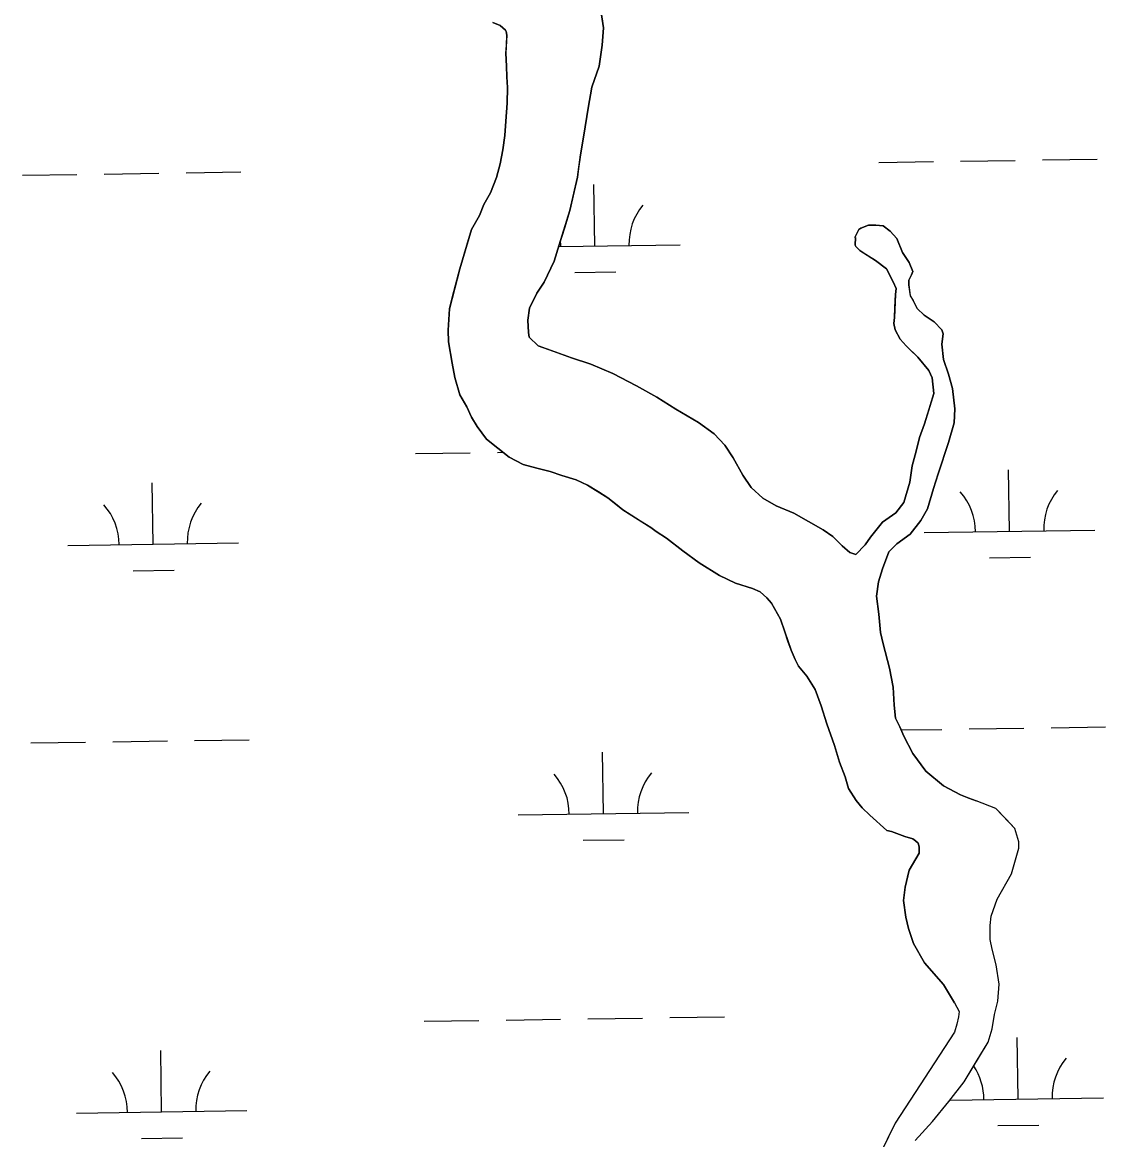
# Model space of a CAD drawing. Extents: x 3807117 to 3845308, y 337856 to 363736.
# Drawn here: x 3830169 to 3830804, y 358932 to 359587 of the extents above; entities that cross this region are included whole.
import ezdxf

# ---------------------------------------------------------------- set-up
doc = ezdxf.new("R2010")
doc.units = 0
doc.layers.add('V-TOPO-SHOR', color=7, linetype='Continuous')
doc.layers.add('V-WETL-SWMP', color=7, linetype='Continuous')

msp = doc.modelspace()

# ---------------------------------------------------------------- linework, layer by layer
at = {"layer": 'V-TOPO-SHOR'}
for points in [[(3830506.03, 359609.93), (3830509.89, 359583.86), (3830509.21, 359573.56), (3830507.37, 359561.27), (3830503.16, 359548.95), (3830500.92, 359536.66), (3830498.33, 359520.8), (3830496.48, 359509.3), (3830495.39, 359501.38), (3830494.65, 359496.22), (3830492.77, 359487.89), (3830490.12, 359476.78), (3830487.07, 359466.46), (3830484.02, 359456.53), (3830480.96, 359446.99)], [(3830675.95, 359113.52), (3830665.97, 359122.49), (3830661.58, 359126.79), (3830657.98, 359131.1), (3830653.55, 359138.16), (3830651.5, 359144.85), (3830648.24, 359153.5), (3830645.36, 359163.35), (3830640.87, 359175.94), (3830637.59, 359186.57), (3830633.93, 359196.01), (3830629.1, 359203.86), (3830624.29, 359209.73), (3830622.27, 359213.66), (3830619.84, 359219.16), (3830618.21, 359223.89), (3830616.16, 359229.79), (3830613.71, 359237.27), (3830608.46, 359246.69), (3830605.66, 359249.82), (3830601.67, 359253.33), (3830597.31, 359255.26), (3830587.39, 359258.3), (3830577.86, 359262.94), (3830565.92, 359270.31), (3830556.36, 359277.31), (3830546.8, 359284.71), (3830540.83, 359288.59), (3830537.64, 359290.93), (3830531.67, 359294.81), (3830526.1, 359298.3), (3830521.32, 359301.41), (3830516.94, 359304.92), (3830512.55, 359308.42), (3830506.98, 359311.92), (3830500.61, 359315.79), (3830493.86, 359318.88), (3830485.54, 359321.55), (3830478.79, 359323.84), (3830470.87, 359325.73), (3830462.94, 359328.01), (3830454.6, 359332.26), (3830441.44, 359342.78), (3830435.83, 359350.22), (3830432.6, 359355.72), (3830429.77, 359361.61), (3830425.74, 359368.68), (3830422.86, 359378.92), (3830421.18, 359387.2), (3830419.06, 359399.82), (3830418.99, 359406.53), (3830419.64, 359419.18), (3830421.53, 359426.31), (3830425.69, 359442.56), (3830429.88, 359456.43), (3830432.54, 359465.55), (3830437.19, 359473.9), (3830439.88, 359480.25), (3830443.76, 359487.01), (3830447.21, 359496.14), (3830449.49, 359504.07), (3830450.98, 359512.38), (3830452.07, 359520.69), (3830452.76, 359529), (3830453.44, 359539.67), (3830453.73, 359548.76), (3830453.26, 359555.08), (3830453.19, 359561.4), (3830452.71, 359568.9), (3830453.05, 359573.64), (3830453.38, 359579.57), (3830452.96, 359581.54), (3830452.56, 359582.33), (3830449.37, 359585.06), (3830445, 359586.98)], [(3830480.96, 359446.99), (3830475.17, 359434.66), (3830470.89, 359428.28), (3830466.63, 359419.53), (3830465.52, 359412.39), (3830466, 359405.27), (3830466.43, 359402.5), (3830471.63, 359397.42), (3830480.37, 359394.35), (3830491.1, 359390.51), (3830502.62, 359386.69), (3830515.35, 359381.29), (3830529.28, 359373.93), (3830541.23, 359367.34), (3830552.39, 359360.34), (3830565.54, 359352.58), (3830574.71, 359345.95), (3830581.12, 359339.3), (3830585.95, 359331.83), (3830591.61, 359321.6), (3830596.44, 359314.53), (3830603.24, 359308.28), (3830611.21, 359303.62), (3830621.54, 359299.38), (3830638.67, 359289.68), (3830644.26, 359285.79), (3830649.86, 359280.31), (3830654.26, 359276.41), (3830657.83, 359275.26), (3830663.31, 359280.86), (3830666.43, 359285.25), (3830673.45, 359294.04), (3830681.3, 359299.67), (3830685.98, 359305.65), (3830689.41, 359317.57), (3830690.88, 359327.08), (3830693.16, 359335.81), (3830695.05, 359343.75), (3830698.12, 359351.7), (3830700.79, 359360.44), (3830703.46, 359369.57), (3830702.57, 359378.66), (3830700.54, 359382.99), (3830694.12, 359390.84), (3830689.72, 359395.14), (3830687.31, 359397.48), (3830683.71, 359401.4), (3830680.88, 359406.91), (3830680.04, 359410.46), (3830680.4, 359414.03), (3830680.73, 359419.97), (3830681.04, 359427.49), (3830681.4, 359431.06), (3830679.77, 359435), (3830675.73, 359442.47), (3830669.34, 359447.54), (3830663.75, 359451.04), (3830660.17, 359453.38), (3830657.77, 359455.72), (3830657.36, 359456.51), (3830657.71, 359460.87), (3830657.31, 359460.86), (3830659.63, 359465.64), (3830660.81, 359466.44), (3830665.15, 359468.08), (3830669.5, 359468.12), (3830673.86, 359467.78), (3830677.85, 359464.66), (3830681.86, 359460.35), (3830685.12, 359452.08), (3830689.14, 359446.18), (3830691.18, 359441.06), (3830690.41, 359439.08), (3830688.86, 359435.89), (3830688.89, 359433.12), (3830689.75, 359426.8), (3830691.37, 359424.05), (3830693.8, 359419.33), (3830697.8, 359415.41), (3830703.78, 359411.52), (3830708.19, 359406.82), (3830709, 359404.46), (3830708.28, 359398.52), (3830709.17, 359389.42), (3830712.04, 359380.75), (3830714.51, 359372.47), (3830715.83, 359360.61), (3830715.53, 359352.29), (3830712.1, 359340.78), (3830705.98, 359322.5), (3830703.3, 359313.77), (3830699.88, 359301.85), (3830696, 359295.08), (3830689.75, 359287.1), (3830681.9, 359281.47), (3830677.21, 359276.67), (3830673.36, 359266.73), (3830671.07, 359259.18), (3830669.98, 359250.86), (3830671.29, 359240.19), (3830672.2, 359229.51)], [(3830672.2, 359229.51), (3830673.86, 359222.8), (3830677.58, 359208.6), (3830679.69, 359197.54), (3830680.2, 359186.86), (3830681.08, 359179.35), (3830683.51, 359174.23), (3830685.95, 359168.72), (3830691.21, 359158.49), (3830698.85, 359148.29), (3830709.23, 359139.7), (3830719.19, 359134.27), (3830723.96, 359132.35), (3830728.33, 359130.81)], [(3830692.52, 358931.82), (3830702.66, 358942.96), (3830712.26, 358954.6), (3830721.35, 358966.24), (3830728.36, 358977.83), (3830735.37, 358989.41), (3830737.79, 358997.26), (3830739.16, 359005.6), (3830741.06, 359013.44), (3830741.87, 359023.43), (3830740.06, 359034.82), (3830737.77, 359043.91), (3830736.61, 359049.6), (3830736.63, 359057.71), (3830737.13, 359063.33), (3830740.54, 359073.28), (3830749.04, 359088.01), (3830753.37, 359103.18), (3830753.29, 359106.81), (3830751.03, 359114.7), (3830745.71, 359120.3), (3830739.86, 359126.4), (3830728.33, 359130.81)], [(3830715.71, 359012.44), (3830709.23, 359023.2), (3830698.04, 359035.93), (3830691.54, 359047.22), (3830688.75, 359055.98), (3830687.04, 359062.7), (3830685.77, 359072.54), (3830686.64, 359080.35), (3830688.07, 359086.1), (3830689.01, 359090.28), (3830695.02, 359100.28), (3830694.94, 359103.92), (3830694.37, 359105.98), (3830692.78, 359107.51), (3830691.2, 359108.51), (3830686.49, 359109.96), (3830678.63, 359112.9), (3830675.95, 359113.52)], [(3830715.71, 359012.44), (3830718.41, 359007.33), (3830717.96, 359004.2), (3830717.01, 359000.02), (3830715.56, 358995.3), (3830680.88, 358941.98), (3830666.95, 358913.58)]]:
    msp.add_lwpolyline(points, dxfattribs=at)
at = {"layer": 'V-WETL-SWMP'}
for p, q in [((3830509.89, 359583.86), (3830506.03, 359609.93)), ((3830445, 359586.98), (3830449.37, 359585.06)), ((3830449.37, 359585.06), (3830452.56, 359582.33)), ((3830509.21, 359573.56), (3830509.89, 359583.86)), ((3830452.56, 359582.33), (3830452.96, 359581.54)), ((3830453.38, 359579.57), (3830452.71, 359568.9)), ((3830452.96, 359581.54), (3830453.38, 359579.57)), ((3830507.37, 359561.27), (3830509.21, 359573.56)), ((3830452.71, 359568.9), (3830453.19, 359561.4)), ((3830453.19, 359561.4), (3830453.26, 359555.08)), ((3830503.16, 359548.95), (3830507.37, 359561.27)), ((3830453.26, 359555.08), (3830453.73, 359548.76)), ((3830453.73, 359548.76), (3830453.44, 359539.67)), ((3830500.92, 359536.66), (3830503.16, 359548.95)), ((3830453.44, 359539.67), (3830452.77, 359528.99)), ((3830498.33, 359520.8), (3830500.92, 359536.66)), ((3830452.77, 359528.99), (3830452.07, 359520.69)), ((3830452.07, 359520.69), (3830450.98, 359512.38)), ((3830496.48, 359509.3), (3830498.33, 359520.8)), ((3830450.98, 359512.38), (3830449.49, 359504.07)), ((3830494.65, 359496.22), (3830496.48, 359509.3)), ((3830671.24, 359504.9), (3830703.24, 359505.38)), ((3830719.23, 359505.62), (3830751.23, 359506.1)), ((3830767.23, 359506.34), (3830799.23, 359506.82)), ((3830169.39, 359497.38), (3830201.39, 359497.86)), ((3830217.38, 359498.1), (3830249.38, 359498.58)), ((3830265.38, 359498.82), (3830297.37, 359499.3)), ((3830449.49, 359504.07), (3830447.21, 359496.14)), ((3830447.21, 359496.14), (3830443.76, 359487.01)), ((3830490.12, 359476.78), (3830494.65, 359496.22)), ((3830504.89, 359455.97), (3830504.35, 359491.97)), ((3830443.76, 359487.01), (3830439.88, 359480.25)), ((3830439.88, 359480.25), (3830437.19, 359473.9)), ((3830437.19, 359473.9), (3830432.54, 359465.55)), ((3830484.02, 359456.53), (3830490.12, 359476.78)), ((3830432.54, 359465.55), (3830425.69, 359442.56)), ((3830659.63, 359465.64), (3830657.31, 359460.86)), ((3830660.81, 359466.44), (3830659.63, 359465.64)), ((3830665.15, 359468.08), (3830660.81, 359466.44)), ((3830669.5, 359468.12), (3830665.15, 359468.08)), ((3830673.86, 359467.78), (3830669.5, 359468.12)), ((3830677.85, 359464.66), (3830673.86, 359467.78)), ((3830657.31, 359460.86), (3830657.71, 359460.87)), ((3830657.71, 359460.87), (3830657.36, 359456.51)), ((3830681.86, 359460.35), (3830677.85, 359464.66)), ((3830685.12, 359452.08), (3830681.86, 359460.35)), ((3830480.96, 359446.99), (3830484.02, 359456.53)), ((3830483.74, 359455.66), (3830554.88, 359456.72)), ((3830657.36, 359456.51), (3830657.77, 359455.72)), ((3830657.77, 359455.72), (3830660.17, 359453.38)), ((3830660.17, 359453.38), (3830669.34, 359447.54)), ((3830689.14, 359446.18), (3830685.12, 359452.08)), ((3830475.17, 359434.66), (3830480.96, 359446.99)), ((3830669.34, 359447.54), (3830675.73, 359442.47)), ((3830691.18, 359441.06), (3830689.14, 359446.18)), ((3830425.69, 359442.56), (3830419.64, 359419.18)), ((3830493.12, 359440.37), (3830517.12, 359440.72)), ((3830675.73, 359442.47), (3830679.77, 359435)), ((3830688.86, 359435.89), (3830690.41, 359439.08)), ((3830690.41, 359439.08), (3830691.18, 359441.06)), ((3830470.88, 359428.28), (3830475.17, 359434.66)), ((3830679.77, 359435), (3830681.4, 359431.06)), ((3830688.89, 359433.12), (3830688.86, 359435.89)), ((3830689.76, 359426.8), (3830688.89, 359433.12)), ((3830466.63, 359419.52), (3830470.88, 359428.28)), ((3830681.04, 359427.49), (3830680.4, 359414.03)), ((3830681.4, 359431.06), (3830681.04, 359427.49)), ((3830691.37, 359424.05), (3830689.76, 359426.8)), ((3830419.64, 359419.18), (3830418.99, 359406.53)), ((3830465.52, 359412.39), (3830466.63, 359419.52)), ((3830693.8, 359419.33), (3830691.37, 359424.05)), ((3830697.8, 359415.41), (3830693.8, 359419.33)), ((3830680.4, 359414.03), (3830680.05, 359410.46)), ((3830703.78, 359411.52), (3830697.8, 359415.41)), ((3830418.99, 359406.53), (3830419.07, 359399.81)), ((3830466, 359405.27), (3830465.52, 359412.39)), ((3830680.05, 359410.46), (3830680.88, 359406.91)), ((3830680.88, 359406.91), (3830683.71, 359401.4)), ((3830708.19, 359406.82), (3830703.78, 359411.52)), ((3830709, 359404.46), (3830708.19, 359406.82)), ((3830419.07, 359399.81), (3830421.18, 359387.2)), ((3830466.43, 359402.5), (3830466, 359405.27)), ((3830471.63, 359397.42), (3830466.43, 359402.5)), ((3830683.71, 359401.4), (3830687.32, 359397.49)), ((3830708.28, 359398.51), (3830709, 359404.46)), ((3830491.1, 359390.51), (3830471.63, 359397.42)), ((3830687.32, 359397.49), (3830694.12, 359390.83)), ((3830709.17, 359389.42), (3830708.28, 359398.51)), ((3830421.18, 359387.2), (3830422.86, 359378.92)), ((3830502.62, 359386.69), (3830491.1, 359390.51)), ((3830515.35, 359381.29), (3830502.62, 359386.69)), ((3830694.12, 359390.83), (3830700.54, 359382.99)), ((3830712.04, 359380.75), (3830709.17, 359389.42)), ((3830529.28, 359373.93), (3830515.35, 359381.29)), ((3830700.54, 359382.99), (3830702.57, 359378.66)), ((3830714.51, 359372.47), (3830712.04, 359380.75)), ((3830422.86, 359378.92), (3830425.74, 359368.68)), ((3830541.23, 359367.34), (3830529.28, 359373.93)), ((3830702.57, 359378.66), (3830703.46, 359369.57)), ((3830425.74, 359368.68), (3830429.77, 359361.61)), ((3830552.39, 359360.34), (3830541.23, 359367.34)), ((3830703.46, 359369.57), (3830698.13, 359351.7)), ((3830715.83, 359360.61), (3830714.51, 359372.47)), ((3830429.77, 359361.61), (3830432.6, 359355.72)), ((3830565.54, 359352.57), (3830552.39, 359360.34)), ((3830715.53, 359352.29), (3830715.83, 359360.61)), ((3830432.6, 359355.72), (3830435.83, 359350.22)), ((3830435.83, 359350.22), (3830441.44, 359342.78)), ((3830574.71, 359345.95), (3830565.54, 359352.57)), ((3830698.13, 359351.7), (3830695.05, 359343.75)), ((3830712.1, 359340.78), (3830715.53, 359352.29)), ((3830441.44, 359342.78), (3830454.6, 359332.26)), ((3830581.12, 359339.29), (3830574.71, 359345.95)), ((3830695.05, 359343.75), (3830693.16, 359335.81)), ((3830705.97, 359322.5), (3830712.1, 359340.78)), ((3830399.86, 359334.32), (3830431.85, 359334.8)), ((3830447.85, 359335.04), (3830451.07, 359335.08)), ((3830585.95, 359331.83), (3830581.12, 359339.29)), ((3830693.16, 359335.81), (3830690.88, 359327.08)), ((3830454.6, 359332.26), (3830462.94, 359328.01)), ((3830462.94, 359328.01), (3830470.87, 359325.73)), ((3830591.61, 359321.6), (3830585.95, 359331.83)), ((3830470.87, 359325.73), (3830478.79, 359323.84)), ((3830478.79, 359323.84), (3830485.54, 359321.55)), ((3830485.54, 359321.55), (3830493.86, 359318.88)), ((3830596.44, 359314.53), (3830591.61, 359321.6)), ((3830690.88, 359327.08), (3830689.41, 359317.57)), ((3830703.3, 359313.77), (3830705.97, 359322.5)), ((3830747.89, 359288.78), (3830747.36, 359324.78)), ((3830246.04, 359281.26), (3830245.5, 359317.26)), ((3830493.86, 359318.88), (3830500.61, 359315.79)), ((3830500.61, 359315.79), (3830512.55, 359308.42)), ((3830603.24, 359308.28), (3830596.44, 359314.53)), ((3830689.41, 359317.57), (3830685.98, 359305.65)), ((3830512.55, 359308.42), (3830521.32, 359301.41)), ((3830611.21, 359303.62), (3830603.24, 359308.28)), ((3830699.88, 359301.85), (3830703.3, 359313.77)), ((3830521.32, 359301.41), (3830537.64, 359290.93)), ((3830621.54, 359299.38), (3830611.21, 359303.62)), ((3830685.98, 359305.65), (3830681.3, 359299.67)), ((3830696, 359295.08), (3830699.88, 359301.85)), ((3830638.67, 359289.68), (3830621.54, 359299.38)), ((3830681.3, 359299.67), (3830673.45, 359294.04)), ((3830689.75, 359287.1), (3830696, 359295.08)), ((3830537.64, 359290.93), (3830540.83, 359288.59)), ((3830540.83, 359288.59), (3830546.8, 359284.71)), ((3830644.26, 359285.79), (3830638.67, 359289.68)), ((3830673.45, 359294.04), (3830666.43, 359285.25)), ((3830697.9, 359288.03), (3830797.89, 359289.53)), ((3830196.05, 359280.52), (3830296.04, 359282.01)), ((3830546.8, 359284.71), (3830556.36, 359277.31)), ((3830649.86, 359280.31), (3830644.26, 359285.79)), ((3830666.43, 359285.25), (3830663.31, 359280.86)), ((3830681.9, 359281.47), (3830689.75, 359287.1)), ((3830556.36, 359277.31), (3830565.92, 359270.31)), ((3830654.26, 359276.41), (3830649.86, 359280.31)), ((3830657.83, 359275.26), (3830654.26, 359276.41)), ((3830663.31, 359280.86), (3830657.83, 359275.26)), ((3830673.36, 359266.73), (3830677.21, 359276.66)), ((3830677.21, 359276.66), (3830681.9, 359281.47)), ((3830565.92, 359270.31), (3830577.86, 359262.94)), ((3830736.13, 359273.17), (3830760.12, 359273.53)), ((3830234.28, 359265.66), (3830258.27, 359266.01)), ((3830577.86, 359262.94), (3830587.39, 359258.3)), ((3830671.07, 359259.18), (3830673.36, 359266.73)), ((3830587.39, 359258.3), (3830597.31, 359255.26)), ((3830669.98, 359250.86), (3830671.07, 359259.18)), ((3830597.31, 359255.26), (3830601.67, 359253.33)), ((3830601.67, 359253.33), (3830605.66, 359249.82)), ((3830605.66, 359249.82), (3830608.47, 359246.69)), ((3830671.29, 359240.19), (3830669.98, 359250.86)), ((3830608.47, 359246.69), (3830613.71, 359237.27)), ((3830613.71, 359237.27), (3830616.16, 359229.79)), ((3830672.2, 359229.51), (3830671.29, 359240.19)), ((3830616.16, 359229.79), (3830619.84, 359219.16)), ((3830673.86, 359222.8), (3830672.2, 359229.51)), ((3830677.58, 359208.6), (3830673.86, 359222.8)), ((3830619.84, 359219.16), (3830622.27, 359213.66)), ((3830622.27, 359213.66), (3830624.29, 359209.73)), ((3830624.29, 359209.73), (3830629.1, 359203.86)), ((3830629.1, 359203.86), (3830633.93, 359196.01)), ((3830679.69, 359197.54), (3830677.58, 359208.6)), ((3830680.2, 359186.86), (3830679.69, 359197.54)), ((3830633.93, 359196.01), (3830637.59, 359186.57)), ((3830637.59, 359186.57), (3830640.87, 359175.94)), ((3830681.08, 359179.35), (3830680.2, 359186.86)), ((3830683.51, 359174.23), (3830681.08, 359179.35)), ((3830640.87, 359175.94), (3830645.36, 359163.35)), ((3830685.95, 359168.72), (3830683.51, 359174.23)), ((3830684.33, 359172.39), (3830708.22, 359172.74)), ((3830724.22, 359172.98), (3830756.21, 359173.46)), ((3830772.21, 359173.7), (3830804.21, 359174.18)), ((3830174.37, 359164.75), (3830206.37, 359165.22)), ((3830222.37, 359165.46), (3830254.36, 359165.94)), ((3830270.36, 359166.18), (3830302.36, 359166.66)), ((3830691.21, 359158.49), (3830685.95, 359168.72)), ((3830509.87, 359123.34), (3830509.33, 359159.33)), ((3830645.36, 359163.35), (3830648.24, 359153.5)), ((3830698.85, 359148.29), (3830691.21, 359158.49)), ((3830648.24, 359153.5), (3830651.5, 359144.85)), ((3830651.5, 359144.85), (3830653.55, 359138.16)), ((3830709.23, 359139.7), (3830698.85, 359148.29)), ((3830653.55, 359138.16), (3830657.98, 359131.1)), ((3830719.19, 359134.27), (3830709.23, 359139.7)), ((3830657.98, 359131.1), (3830661.58, 359126.79)), ((3830723.96, 359132.35), (3830719.19, 359134.27)), ((3830728.33, 359130.81), (3830723.96, 359132.35)), ((3830661.58, 359126.79), (3830665.97, 359122.49)), ((3830739.86, 359126.4), (3830728.33, 359130.81)), ((3830751.03, 359114.7), (3830739.86, 359126.4)), ((3830459.88, 359122.59), (3830559.87, 359124.09)), ((3830665.97, 359122.49), (3830675.95, 359113.52)), ((3830675.95, 359113.52), (3830678.63, 359112.9)), ((3830678.63, 359112.9), (3830686.49, 359109.96)), ((3830753.29, 359106.81), (3830751.03, 359114.7)), ((3830498.11, 359107.73), (3830522.1, 359108.09)), ((3830686.49, 359109.96), (3830691.2, 359108.51)), ((3830691.2, 359108.51), (3830692.78, 359107.51)), ((3830692.78, 359107.51), (3830694.37, 359105.98)), ((3830694.37, 359105.98), (3830694.94, 359103.92)), ((3830753.37, 359103.18), (3830753.29, 359106.81)), ((3830695.02, 359100.28), (3830689.01, 359090.28)), ((3830694.94, 359103.92), (3830695.02, 359100.28)), ((3830749.04, 359088.01), (3830753.37, 359103.18)), ((3830689.01, 359090.28), (3830686.64, 359080.35)), ((3830740.54, 359073.28), (3830749.04, 359088.01)), ((3830686.64, 359080.35), (3830685.78, 359072.54)), ((3830685.78, 359072.54), (3830687.04, 359062.7)), ((3830737.13, 359063.33), (3830740.54, 359073.28)), ((3830687.04, 359062.7), (3830688.75, 359055.98)), ((3830736.63, 359057.71), (3830737.13, 359063.33)), ((3830688.75, 359055.98), (3830691.54, 359047.21)), ((3830736.61, 359049.6), (3830736.63, 359057.71)), ((3830691.54, 359047.21), (3830698.03, 359035.93)), ((3830737.77, 359043.91), (3830736.61, 359049.6)), ((3830740.06, 359034.82), (3830737.77, 359043.91)), ((3830698.03, 359035.93), (3830709.23, 359023.2)), ((3830741.87, 359023.43), (3830740.06, 359034.82)), ((3830709.23, 359023.2), (3830715.71, 359012.44)), ((3830741.06, 359013.44), (3830741.87, 359023.43)), ((3830739.16, 359005.6), (3830741.06, 359013.44)), ((3830715.71, 359012.44), (3830718.41, 359007.33)), ((3830718.41, 359007.33), (3830717.96, 359004.2)), ((3830404.84, 359001.68), (3830436.84, 359002.16)), ((3830452.84, 359002.4), (3830484.83, 359002.88)), ((3830500.83, 359003.12), (3830532.83, 359003.6)), ((3830548.82, 359003.84), (3830580.82, 359004.32)), ((3830717.96, 359004.2), (3830717.01, 359000.02)), ((3830737.79, 358997.26), (3830739.16, 359005.6)), ((3830715.56, 358995.3), (3830680.88, 358941.98)), ((3830717.01, 359000.02), (3830715.56, 358995.3)), ((3830735.37, 358989.41), (3830737.79, 358997.26)), ((3830721.35, 358966.24), (3830735.37, 358989.41)), ((3830752.88, 358956.15), (3830752.34, 358992.14)), ((3830251.03, 358948.63), (3830250.49, 358984.62)), ((3830712.26, 358954.6), (3830721.35, 358966.24)), ((3830702.65, 358942.96), (3830712.26, 358954.6)), ((3830713, 358955.55), (3830802.87, 358956.89)), ((3830201.03, 358947.88), (3830301.02, 358949.38)), ((3830680.88, 358941.98), (3830666.95, 358913.58)), ((3830692.52, 358931.82), (3830702.65, 358942.96)), ((3830741.11, 358940.54), (3830765.11, 358940.9)), ((3830239.26, 358933.02), (3830263.26, 358933.38))]:
    msp.add_line(p, q, dxfattribs=at)
for centre, start, end in [((3830560.12, 359457.28), 140.08653, 181.63019), ((3830449.65, 359455.62), 0.08653, 5.35819), ((3830692.65, 359288.43), 0.08653, 41.63019), ((3830803.12, 359290.09), 140.08653, 181.63019), ((3830190.8, 359280.91), 0.08653, 41.63019), ((3830301.27, 359282.57), 140.08653, 181.63019), ((3830454.63, 359122.98), 0.08653, 41.63019), ((3830565.1, 359124.64), 140.08653, 181.63019), ((3830697.63, 358955.79), 0.08653, 33.84865), ((3830808.11, 358957.45), 140.08653, 181.63019), ((3830195.78, 358948.27), 0.08653, 41.63019), ((3830306.26, 358949.93), 140.08653, 181.63019)]:
    msp.add_arc(centre, 35.25, start, end, dxfattribs=at)

doc.saveas('drawing.dxf')
